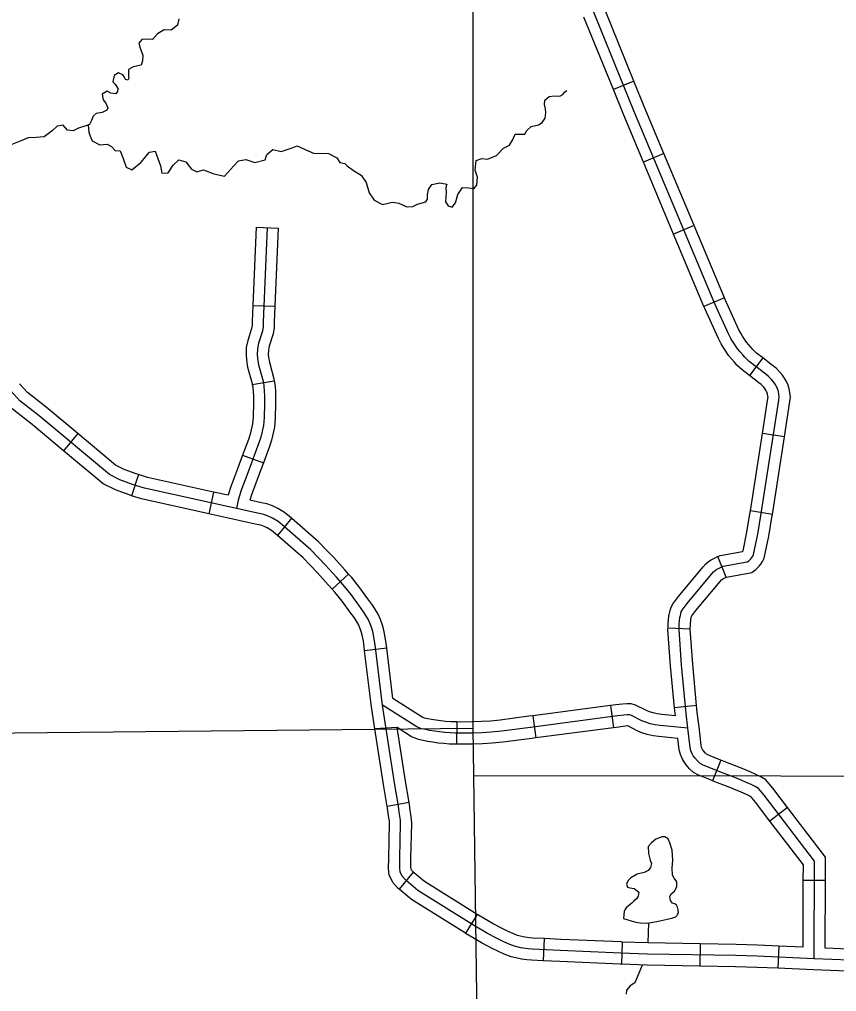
# Model space of a CAD drawing. Extents: x -492261 to -432772, y 1441225 to 1452922.
# Drawn here: x -458034.4 to -457876.9, y 1451202.4 to 1451389.7 of the extents above; entities that cross this region are included whole.
import ezdxf

# ---------------------------------------------------------------- set-up
doc = ezdxf.new("R2010")
doc.units = 0
doc.layers.add('Default', color=7, linetype='Continuous')

msp = doc.modelspace()

# ---------------------------------------------------------------- linework, layer by layer
at = {"layer": 'Default'}
for p, q in [((-457915.95, 1451377.8), (-457919.92, 1451376.19)), ((-457910.18, 1451363.89), (-457914.13, 1451362.23)), ((-457988.8, 1451349.7), (-457984.52, 1451349.51)), ((-457904.35, 1451349.98), (-457908.3, 1451348.32)), ((-457898.52, 1451336.06), (-457902.47, 1451334.41)), ((-457989.44, 1451334.62), (-457985.16, 1451334.44)), ((-457891.08, 1451324.49), (-457893.69, 1451321.09)), ((-457989.53, 1451319.4), (-457985.3, 1451320.09)), ((-458023.19, 1451309.91), (-458025.93, 1451306.61)), ((-457886.95, 1451309.26), (-457891.18, 1451309.91)), ((-457991.41, 1451305.76), (-457987.4, 1451304.25)), ((-458011.48, 1451302.02), (-458012.81, 1451297.94)), ((-457997, 1451298.64), (-457997.93, 1451294.46)), ((-457889.26, 1451294.35), (-457893.49, 1451295)), ((-457981.95, 1451293.6), (-457984.67, 1451290.29)), ((-457898.2, 1451282.25), (-457899.78, 1451286.23)), ((-457970.96, 1451282.84), (-457974.14, 1451279.96)), ((-457905.1, 1451272.24), (-457909.38, 1451272.41)), ((-457963.62, 1451268.56), (-457967.87, 1451268.05)), ((-457920.46, 1451257.5), (-457919.9, 1451253.25)), ((-457903.86, 1451257.5), (-457908.12, 1451257.09)), ((-457935.42, 1451255.54), (-457934.86, 1451251.29)), ((-457950.12, 1451254.35), (-457950.19, 1451250.07)), ((-457961.6, 1451253.26), (-457965.9, 1451253.02)), ((-457899.17, 1451246.99), (-457900.81, 1451243.03)), ((-457959.29, 1451238.81), (-457963.52, 1451238.09)), ((-457886.34, 1451237.87), (-457889.75, 1451235.27)), ((-457958.52, 1451225.43), (-457961.24, 1451222.12)), ((-457879.02, 1451223.81), (-457883.3, 1451223.83)), ((-457946.18, 1451217.28), (-457948.45, 1451213.65)), ((-457933.26, 1451212.61), (-457933.45, 1451208.33)), ((-457918.2, 1451211.95), (-457918.36, 1451207.67)), ((-457903.16, 1451211.6), (-457903.24, 1451207.31)), ((-457888.03, 1451211.17), (-457888.21, 1451206.89))]:
    msp.add_line(p, q, dxfattribs=at)
for points in [[(-457944.83, 1451091.7), (-457944.89, 1451103.15), (-457946.83, 1451244.05), (-457946.97, 1451253.15), (-457946.94, 1451394.95), (-457946.87, 1451404.85), (-457947.93, 1451544), (-457948.01, 1451552.92)], [(-457881.21, 1451208.73), (-457881.15, 1451227.55), (-457890.85, 1451240.24), (-457891.52, 1451241.05), (-457891.95, 1451241.52), (-457892.55, 1451241.91), (-457893.36, 1451242.3), (-457894.42, 1451242.78), (-457895.88, 1451243.38), (-457897.35, 1451243.98), (-457899.05, 1451244.62), (-457900.82, 1451245.35), (-457902.61, 1451246.05), (-457903.19, 1451246.38), (-457903.69, 1451246.83), (-457904.22, 1451247.45), (-457904.5, 1451247.84), (-457904.75, 1451248.24), (-457904.95, 1451248.76), (-457905.12, 1451249.4), (-457905.53, 1451253.15), (-457905.86, 1451255.95), (-457906.76, 1451265.34), (-457907.25, 1451272.18), (-457907.21, 1451273.19), (-457907.08, 1451274.45), (-457907, 1451274.89), (-457906.92, 1451275.22), (-457906.82, 1451275.54), (-457906.68, 1451275.86), (-457905.66, 1451277.18), (-457900.99, 1451282.82), (-457900.58, 1451283.3), (-457900.29, 1451283.54), (-457899.94, 1451283.77), (-457899.37, 1451284.07), (-457899.02, 1451284.23), (-457898.72, 1451284.35), (-457894.11, 1451285.18), (-457893.82, 1451285.38), (-457893.6, 1451285.59), (-457893.42, 1451285.78), (-457893.22, 1451286.03), (-457893.04, 1451286.32), (-457892.89, 1451286.61), (-457892.07, 1451290.53), (-457891.4, 1451294.51), (-457888.01, 1451316.38), (-457887.94, 1451316.96), (-457888, 1451317.49), (-457888.11, 1451318.02), (-457888.27, 1451318.53), (-457888.45, 1451318.98), (-457888.72, 1451319.43), (-457889.02, 1451319.87), (-457889.4, 1451320.34), (-457889.99, 1451320.94), (-457890.54, 1451321.37), (-457893.71, 1451323.8), (-457894.57, 1451324.62), (-457894.98, 1451325.07), (-457895.46, 1451325.63), (-457895.93, 1451326.2), (-457896.85, 1451327.5), (-457897.26, 1451328.23), (-457897.72, 1451329.13), (-457900.35, 1451334.89), (-457915.94, 1451372.09), (-457925.95, 1451396.71)], [(-457919.92, 1451376.19), (-457925.6, 1451390.16)], [(-457915.95, 1451377.8), (-457921.63, 1451391.78)], [(-458003.7, 1451389.81), (-458003.96, 1451388.63), (-458005.16, 1451387.66), (-458006.51, 1451387.68), (-458007.8, 1451386.96), (-458008.78, 1451385.85), (-458009.78, 1451385.91), (-458010.83, 1451385.85), (-458011.42, 1451385.15), (-458011.13, 1451384.15), (-458010.64, 1451382.85), (-458010.67, 1451381.73), (-458010.94, 1451380.86), (-458012.47, 1451380.56), (-458013.38, 1451380.08), (-458013.4, 1451378.73), (-458013.36, 1451378.39), (-458013.55, 1451377.99), (-458013.96, 1451378.15), (-458014.25, 1451378.63), (-458014.49, 1451379.05), (-458015.3, 1451379.43), (-458016.15, 1451378.9), (-458016.43, 1451377.66), (-458015.99, 1451377.24), (-458015.48, 1451376.42), (-458015.53, 1451375.79), (-458015.83, 1451375.38), (-458016.81, 1451375.5), (-458017.5, 1451375.88), (-458018.49, 1451375.28), (-458018.29, 1451374.2), (-458017.76, 1451373.55), (-458017.39, 1451372.64), (-458017.58, 1451372.21), (-458018.48, 1451371.76), (-458019.62, 1451371.58), (-458020.21, 1451371.08), (-458020.56, 1451370.24), (-458020.94, 1451369.43), (-458021.85, 1451369.12), (-458023.04, 1451368.77), (-458024.06, 1451368.23), (-458025.17, 1451368.35), (-458025.97, 1451369.33), (-458027.14, 1451369.13), (-458028.12, 1451368.25), (-458029.63, 1451367.09), (-458031.23, 1451366.97), (-458032.77, 1451366.87), (-458034.3, 1451366.23), (-458035.91, 1451365.59)], [(-457910.18, 1451363.89), (-457913.96, 1451372.91), (-457915.95, 1451377.8)], [(-458021.2, 1451369.34), (-458021.02, 1451367.99), (-458020.8, 1451367.2), (-458020.43, 1451366.34), (-458018.95, 1451365.55), (-458017.53, 1451365.7), (-458016.66, 1451365.23), (-458015.98, 1451364.48), (-458015.03, 1451364.36), (-458014.4, 1451362.91), (-458013.84, 1451361.23), (-458012.74, 1451360.71), (-458011, 1451362.16), (-458009.37, 1451364.15), (-458008.23, 1451364.35), (-458007.21, 1451361.48), (-458006.98, 1451360.11), (-458005.75, 1451360.17), (-458004.81, 1451361.6), (-458003.7, 1451362.66), (-458002.34, 1451362.26), (-458001.28, 1451360.88), (-458000.2, 1451360.34), (-457998.96, 1451360.74), (-457996.96, 1451359.93), (-457994.92, 1451359.49), (-457993.17, 1451361.46), (-457992.17, 1451362.46), (-457990.8, 1451362.72), (-457989.07, 1451362.13), (-457987.08, 1451362.64), (-457986.71, 1451363.71), (-457985.59, 1451364.66), (-457983.95, 1451364.27), (-457981.85, 1451364.95), (-457980.86, 1451365.35), (-457979.32, 1451364.67), (-457977.76, 1451363.91), (-457974.87, 1451363.89), (-457973.25, 1451363.07), (-457972.65, 1451362.17), (-457971.68, 1451361.96), (-457971.26, 1451361.52), (-457970.01, 1451360.6), (-457968.53, 1451359.72), (-457967.55, 1451358.28), (-457966.99, 1451356.32), (-457966.06, 1451354.91), (-457964.41, 1451354.06), (-457962.51, 1451354.51), (-457961.27, 1451354.28), (-457959.71, 1451353.63), (-457958.57, 1451353.66), (-457957.66, 1451354.14), (-457956.07, 1451354.55), (-457955.77, 1451355.05), (-457955.74, 1451355.88), (-457955.59, 1451356.94), (-457954.93, 1451357.88), (-457953.36, 1451358.23), (-457952.04, 1451357.95), (-457952.23, 1451357.34), (-457952.17, 1451356.34), (-457952.27, 1451354.59), (-457951.79, 1451353.77), (-457951.01, 1451353.53), (-457950.38, 1451354.35), (-457949.93, 1451355.99), (-457949, 1451357.34), (-457947.85, 1451357.25), (-457946.76, 1451357.16), (-457946.23, 1451357.84), (-457946.13, 1451359.33), (-457946.59, 1451360.67), (-457946.35, 1451362.54), (-457945.25, 1451362.91), (-457944.19, 1451362.79), (-457942.46, 1451363.49), (-457941.1, 1451364.93), (-457939.94, 1451365.48), (-457939.36, 1451366.47), (-457938.85, 1451367.63), (-457937.73, 1451367.57), (-457936.96, 1451367.59), (-457936.61, 1451368.28), (-457935.77, 1451369.05), (-457934.32, 1451369.37), (-457933.67, 1451369.82), (-457933.06, 1451370.67), (-457932.92, 1451371.73), (-457932.97, 1451372.5), (-457933.22, 1451373.3), (-457933.12, 1451374.13), (-457932.31, 1451374.84), (-457931.31, 1451375.01), (-457930.25, 1451374.92), (-457929.66, 1451375.22), (-457929.36, 1451375.72), (-457928.88, 1451375.99)], [(-457914.13, 1451362.23), (-457917.92, 1451371.28), (-457919.92, 1451376.19)], [(-457908.3, 1451348.32), (-457914.13, 1451362.23)], [(-457904.35, 1451349.98), (-457910.18, 1451363.89)], [(-457986.66, 1451349.61), (-457987.43, 1451331.46), (-457987.43, 1451330.55), (-457987.58, 1451329.62), (-457988.32, 1451327.31), (-457988.56, 1451326.25), (-457988.58, 1451325.13), (-457988.54, 1451324.35), (-457988.33, 1451323.18), (-457987.45, 1451319.99), (-457987.32, 1451319.17), (-457987.23, 1451318.05), (-457987.18, 1451317.28), (-457987.17, 1451315.73), (-457987.25, 1451313), (-457987.38, 1451311.45), (-457987.89, 1451309.23), (-457988.24, 1451308.1), (-457990.41, 1451302.34), (-457991.71, 1451298.83), (-457992.02, 1451297.89), (-457992.24, 1451297.08), (-457992.58, 1451295.46)], [(-457988.8, 1451349.7), (-457989.44, 1451334.62)], [(-457984.52, 1451349.51), (-457985.16, 1451334.44)], [(-457898.52, 1451336.06), (-457904.35, 1451349.98)], [(-457902.47, 1451334.41), (-457908.3, 1451348.32)], [(-457891.08, 1451324.49), (-457892.31, 1451325.43), (-457893.04, 1451326.13), (-457893.38, 1451326.49), (-457893.82, 1451327.01), (-457894.22, 1451327.5), (-457895.04, 1451328.65), (-457895.37, 1451329.24), (-457895.78, 1451330.06), (-457898.39, 1451335.75), (-457898.52, 1451336.06)], [(-457989.44, 1451334.62), (-457989.57, 1451331.52), (-457989.58, 1451330.72), (-457989.67, 1451330.13), (-457990.4, 1451327.87), (-457990.69, 1451326.5), (-457990.73, 1451325.09), (-457990.67, 1451324.1), (-457990.43, 1451322.71), (-457989.55, 1451319.53), (-457989.53, 1451319.4)], [(-457985.16, 1451334.44), (-457985.29, 1451331.41), (-457985.29, 1451330.37), (-457985.49, 1451329.12), (-457986.25, 1451326.76), (-457986.42, 1451325.99), (-457986.44, 1451325.17), (-457986.4, 1451324.6), (-457986.24, 1451323.65), (-457985.36, 1451320.45), (-457985.3, 1451320.09)], [(-457893.69, 1451321.09), (-457895.1, 1451322.17), (-457896.1, 1451323.12), (-457896.59, 1451323.65), (-457897.1, 1451324.26), (-457897.63, 1451324.9), (-457898.65, 1451326.34), (-457899.15, 1451327.22), (-457899.65, 1451328.21), (-457902.31, 1451334.03), (-457902.47, 1451334.41)], [(-457886.95, 1451309.26), (-457885.89, 1451316.09), (-457885.78, 1451316.95), (-457885.89, 1451317.84), (-457886.03, 1451318.55), (-457886.24, 1451319.24), (-457886.52, 1451319.94), (-457886.91, 1451320.59), (-457887.3, 1451321.16), (-457887.8, 1451321.77), (-457888.56, 1451322.54), (-457889.23, 1451323.06), (-457891.08, 1451324.49)], [(-457913.35, 1451209.63), (-457918.5, 1451209.82), (-457930.15, 1451210.33), (-457935.59, 1451210.57), (-457936.37, 1451210.63), (-457937.28, 1451210.78), (-457937.74, 1451210.86), (-457939.01, 1451211.17), (-457940.17, 1451211.6), (-457941.15, 1451212.06), (-457942.45, 1451212.69), (-457944.16, 1451213.59), (-457947.18, 1451215.38), (-457957.59, 1451221.89), (-457959.89, 1451223.79), (-457960.63, 1451224.63), (-457961.02, 1451225.45), (-457961.1, 1451226.25), (-457961.09, 1451228.11), (-457960.95, 1451234.8), (-457960.96, 1451235.46), (-457961.07, 1451236.2), (-457961.2, 1451237), (-457961.35, 1451238.12), (-457962.12, 1451242.63), (-457964.44, 1451257.57), (-457965.85, 1451269.2), (-457966.01, 1451270.3), (-457966.26, 1451271.54), (-457966.48, 1451272.4), (-457966.79, 1451273.28), (-457967.18, 1451274.13), (-457968.07, 1451275.58), (-457968.97, 1451276.84), (-457970.49, 1451278.9), (-457971.98, 1451280.78), (-457973.31, 1451282.24), (-457975.4, 1451284.56), (-457976.84, 1451286.02), (-457978.25, 1451287.5), (-457983.31, 1451291.94), (-457984.56, 1451292.97), (-457985.63, 1451293.62), (-457986.46, 1451294.03), (-457987.32, 1451294.3), (-457988.2, 1451294.51), (-458010.32, 1451299.38), (-458012.6, 1451300.13), (-458015.06, 1451301.03), (-458017.08, 1451302.02), (-458030.64, 1451313.33), (-458034.34, 1451316.25), (-458039.61, 1451321.97)], [(-457891.18, 1451309.91), (-457890.13, 1451316.68), (-457890.1, 1451316.97), (-457890.12, 1451317.15), (-457890.19, 1451317.49), (-457890.29, 1451317.81), (-457890.38, 1451318.03), (-457890.53, 1451318.28), (-457890.73, 1451318.58), (-457891, 1451318.9), (-457891.42, 1451319.34), (-457891.85, 1451319.67), (-457893.69, 1451321.09)], [(-458023.19, 1451309.91), (-458029.29, 1451314.99), (-458032.88, 1451317.83), (-458034.43, 1451319.5)], [(-457989.53, 1451319.4), (-457989.45, 1451318.91), (-457989.37, 1451317.9), (-457989.33, 1451317.2), (-457989.32, 1451315.75), (-457989.39, 1451313.12), (-457989.5, 1451311.78), (-457989.96, 1451309.78), (-457990.27, 1451308.79), (-457991.41, 1451305.76)], [(-457985.3, 1451320.09), (-457985.19, 1451319.42), (-457985.09, 1451318.2), (-457985.04, 1451317.35), (-457985.03, 1451315.71), (-457985.11, 1451312.88), (-457985.26, 1451311.12), (-457985.82, 1451308.67), (-457986.21, 1451307.41), (-457987.4, 1451304.25)], [(-458025.93, 1451306.61), (-458031.99, 1451311.66), (-458035.8, 1451314.67), (-458037.58, 1451316.6)], [(-458011.48, 1451302.02), (-458011.9, 1451302.15), (-458014.22, 1451303), (-458015.9, 1451303.83), (-458023.19, 1451309.91)], [(-457893.49, 1451295), (-457891.18, 1451309.91)], [(-457889.26, 1451294.35), (-457886.95, 1451309.26)], [(-458012.81, 1451297.94), (-458013.3, 1451298.1), (-458015.91, 1451299.05), (-458018.26, 1451300.22), (-458025.93, 1451306.61)], [(-457991.41, 1451305.76), (-457992.41, 1451303.09), (-457993.74, 1451299.53), (-457994.07, 1451298.5), (-457994.2, 1451298.03)], [(-457987.4, 1451304.25), (-457988.4, 1451301.59), (-457989.69, 1451298.12), (-457990.02, 1451297.11)], [(-457997, 1451298.64), (-458009.76, 1451301.45), (-458011.48, 1451302.02)], [(-457994.2, 1451298.03), (-457997, 1451298.64)], [(-457997.93, 1451294.46), (-458010.89, 1451297.31), (-458012.81, 1451297.94)], [(-457981.95, 1451293.6), (-457983.32, 1451294.72), (-457984.6, 1451295.49), (-457985.65, 1451296.02), (-457986.74, 1451296.37), (-457987.73, 1451296.6), (-457990.02, 1451297.11)], [(-457899.78, 1451286.23), (-457899.31, 1451286.42), (-457895.04, 1451287.19), (-457895.02, 1451287.21), (-457894.97, 1451287.27), (-457894.92, 1451287.34), (-457894.18, 1451290.93), (-457893.52, 1451294.85), (-457893.49, 1451295)], [(-457984.67, 1451290.29), (-457985.8, 1451291.21), (-457986.66, 1451291.74), (-457987.27, 1451292.03), (-457987.89, 1451292.24), (-457988.68, 1451292.42), (-457997.93, 1451294.46)], [(-457970.96, 1451282.84), (-457971.72, 1451283.67), (-457973.84, 1451286.03), (-457975.3, 1451287.51), (-457976.76, 1451289.05), (-457981.92, 1451293.57), (-457981.95, 1451293.6)], [(-457898.2, 1451282.25), (-457898.13, 1451282.28), (-457893.24, 1451283.16), (-457892.45, 1451283.73), (-457892.11, 1451284.06), (-457891.81, 1451284.36), (-457891.47, 1451284.78), (-457891.17, 1451285.26), (-457890.85, 1451285.9), (-457889.97, 1451290.14), (-457889.29, 1451294.16), (-457889.26, 1451294.35)], [(-457974.14, 1451279.96), (-457974.9, 1451280.8), (-457976.96, 1451283.09), (-457978.37, 1451284.53), (-457979.73, 1451285.96), (-457984.69, 1451290.3), (-457984.67, 1451290.29)], [(-457909.38, 1451272.41), (-457909.35, 1451273.35), (-457909.2, 1451274.73), (-457909.11, 1451275.31), (-457908.99, 1451275.81), (-457908.83, 1451276.3), (-457908.54, 1451276.96), (-457907.33, 1451278.52), (-457902.63, 1451284.21), (-457902.08, 1451284.84), (-457901.56, 1451285.26), (-457901.04, 1451285.61), (-457900.31, 1451286), (-457899.85, 1451286.2), (-457899.77, 1451286.23)], [(-457963.62, 1451268.56), (-457963.73, 1451269.48), (-457963.9, 1451270.66), (-457964.17, 1451272.02), (-457964.43, 1451273.02), (-457964.8, 1451274.08), (-457965.29, 1451275.14), (-457966.28, 1451276.76), (-457967.23, 1451278.1), (-457968.79, 1451280.2), (-457970.35, 1451282.17), (-457970.96, 1451282.84)], [(-457905.1, 1451272.24), (-457905.07, 1451273.04), (-457904.95, 1451274.16), (-457904.9, 1451274.47), (-457904.86, 1451274.64), (-457904.82, 1451274.77), (-457903.99, 1451275.84), (-457899.35, 1451281.44), (-457899.08, 1451281.75), (-457899.01, 1451281.81), (-457898.83, 1451281.93), (-457898.43, 1451282.14), (-457898.19, 1451282.25), (-457898.2, 1451282.25)], [(-457967.87, 1451268.05), (-457967.98, 1451268.92), (-457968.12, 1451269.94), (-457968.35, 1451271.06), (-457968.53, 1451271.77), (-457968.78, 1451272.47), (-457969.07, 1451273.12), (-457969.85, 1451274.39), (-457970.7, 1451275.58), (-457972.19, 1451277.6), (-457973.62, 1451279.39), (-457974.14, 1451279.96)], [(-457908.12, 1451257.09), (-457908.89, 1451265.16), (-457909.39, 1451272.14), (-457909.38, 1451272.41)], [(-457903.86, 1451257.5), (-457904.62, 1451265.51), (-457905.1, 1451272.21), (-457905.1, 1451272.24)], [(-457962.44, 1451258.84), (-457963.62, 1451268.56)], [(-457965.9, 1451253.02), (-457966.57, 1451257.27), (-457967.87, 1451268.05)], [(-457905.53, 1451253.15), (-457910.87, 1451253.66), (-457911.86, 1451253.81), (-457912.82, 1451254.02), (-457913.68, 1451254.29), (-457914.44, 1451254.59), (-457916.41, 1451255.6), (-457916.78, 1451255.71), (-457917.25, 1451255.72), (-457917.89, 1451255.65), (-457919.15, 1451255.51), (-457935.91, 1451253.31), (-457941.47, 1451252.58), (-457943.46, 1451252.38), (-457945.26, 1451252.27), (-457947.12, 1451252.22), (-457949.31, 1451252.2), (-457950.45, 1451252.22), (-457951.38, 1451252.24), (-457952.43, 1451252.32), (-457953.44, 1451252.42), (-457954.42, 1451252.55), (-457955.34, 1451252.72), (-457956.15, 1451252.87), (-457956.89, 1451253.05), (-457957.36, 1451253.2), (-457957.79, 1451253.4), (-457964.44, 1451257.57)], [(-457950.12, 1451254.35), (-457950.4, 1451254.36), (-457951.27, 1451254.38), (-457952.25, 1451254.45), (-457953.2, 1451254.55), (-457954.08, 1451254.67), (-457954.95, 1451254.82), (-457955.69, 1451254.96), (-457956.3, 1451255.11), (-457956.57, 1451255.2), (-457956.77, 1451255.29), (-457962.44, 1451258.84)], [(-457920.46, 1451257.5), (-457935.42, 1451255.54)], [(-457907.97, 1451255.54), (-457910.6, 1451255.79), (-457911.47, 1451255.92), (-457912.27, 1451256.1), (-457912.96, 1451256.31), (-457913.55, 1451256.55), (-457915.62, 1451257.61), (-457916.46, 1451257.84), (-457917.34, 1451257.87), (-457918.13, 1451257.78), (-457919.41, 1451257.63), (-457920.46, 1451257.5)], [(-457899.17, 1451246.99), (-457900.02, 1451247.34), (-457901.68, 1451247.99), (-457901.93, 1451248.13), (-457902.15, 1451248.33), (-457902.53, 1451248.78), (-457902.73, 1451249.04), (-457902.82, 1451249.2), (-457902.91, 1451249.42), (-457903.01, 1451249.8), (-457903.4, 1451253.39), (-457903.73, 1451256.18), (-457903.86, 1451257.5)], [(-457935.42, 1451255.54), (-457936.19, 1451255.44), (-457941.72, 1451254.71), (-457943.63, 1451254.51), (-457945.35, 1451254.41), (-457947.16, 1451254.36), (-457949.31, 1451254.34), (-457950.12, 1451254.35)], [(-457907.97, 1451255.54), (-457908.12, 1451257.09)], [(-457907.47, 1451251.18), (-457911.14, 1451251.53), (-457912.25, 1451251.71), (-457913.37, 1451251.95), (-457914.4, 1451252.27), (-457915.32, 1451252.64), (-457917.15, 1451253.58), (-457917.17, 1451253.58), (-457917.65, 1451253.52), (-457918.89, 1451253.38), (-457919.9, 1451253.25)], [(-458688.57, 1451246.95), (-458547.27, 1451246.89), (-458397.09, 1451248.13), (-458246.91, 1451249.54), (-458098.46, 1451251.61), (-457946.97, 1451253.15)], [(-457963.52, 1451238.09), (-457964.23, 1451242.28), (-457965.9, 1451253.02)], [(-457959.29, 1451238.81), (-457960, 1451242.97), (-457961.6, 1451253.26)], [(-457950.19, 1451250.07), (-457950.49, 1451250.07), (-457951.49, 1451250.1), (-457952.62, 1451250.18), (-457953.69, 1451250.29), (-457954.75, 1451250.43), (-457955.73, 1451250.61), (-457956.6, 1451250.77), (-457957.48, 1451250.99), (-457958.14, 1451251.2), (-457958.81, 1451251.51), (-457961.6, 1451253.26)], [(-457919.9, 1451253.25), (-457934.86, 1451251.29)], [(-457934.86, 1451251.29), (-457935.63, 1451251.19), (-457941.22, 1451250.45), (-457943.29, 1451250.24), (-457945.17, 1451250.13), (-457947.08, 1451250.08), (-457949.32, 1451250.05), (-457950.19, 1451250.07)], [(-457900.81, 1451243.03), (-457901.62, 1451243.37), (-457903.53, 1451244.12), (-457904.45, 1451244.64), (-457905.22, 1451245.33), (-457905.9, 1451246.12), (-457906.28, 1451246.64), (-457906.68, 1451247.28), (-457906.99, 1451248.09), (-457907.24, 1451249.01), (-457907.47, 1451251.18)], [(-457886.34, 1451237.87), (-457889.17, 1451241.57), (-457889.9, 1451242.46), (-457890.55, 1451243.17), (-457891.5, 1451243.78), (-457892.45, 1451244.24), (-457893.56, 1451244.75), (-457895.07, 1451245.37), (-457896.57, 1451245.97), (-457898.26, 1451246.62), (-457899.17, 1451246.99)], [(-457946.83, 1451244.05), (-457828.47, 1451243.9), (-457687.51, 1451237.92)], [(-457889.75, 1451235.27), (-457892.53, 1451238.91), (-457893.13, 1451239.64), (-457893.34, 1451239.86), (-457893.6, 1451240.03), (-457894.27, 1451240.36), (-457895.27, 1451240.82), (-457896.69, 1451241.4), (-457898.13, 1451241.98), (-457899.84, 1451242.63), (-457900.81, 1451243.03)], [(-457958.4, 1451225.33), (-457958.82, 1451225.82), (-457958.93, 1451226.03), (-457958.96, 1451226.35), (-457958.95, 1451228.09), (-457958.8, 1451234.8), (-457958.82, 1451235.64), (-457958.95, 1451236.53), (-457959.08, 1451237.31), (-457959.23, 1451238.43), (-457959.29, 1451238.81)], [(-457961.24, 1451222.12), (-457961.39, 1451222.24), (-457962.44, 1451223.44), (-457963.12, 1451224.87), (-457963.24, 1451226.15), (-457963.23, 1451228.14), (-457963.09, 1451234.79), (-457963.1, 1451235.28), (-457963.19, 1451235.87), (-457963.32, 1451236.69), (-457963.46, 1451237.8), (-457963.52, 1451238.09)], [(-457879.02, 1451223.81), (-457879, 1451228.27), (-457886.34, 1451237.87)], [(-457883.3, 1451223.83), (-457883.29, 1451226.83), (-457889.75, 1451235.27)], [(-457908.65, 1451216.54), (-457907.86, 1451216.82), (-457907.66, 1451217), (-457907.55, 1451217.23), (-457907.36, 1451217.58), (-457907.4, 1451218.18), (-457907.53, 1451218.64), (-457907.74, 1451219.06), (-457908.09, 1451219.28), (-457908.5, 1451219.47), (-457908.91, 1451219.98), (-457909.04, 1451220.72), (-457908.68, 1451221.27), (-457908.15, 1451221.78), (-457907.66, 1451222.59), (-457907.71, 1451223.56), (-457908.22, 1451224.27), (-457908.49, 1451224.84), (-457908.55, 1451226.27), (-457908.45, 1451227.7), (-457908.58, 1451229.68), (-457909.02, 1451231.04), (-457909.38, 1451231.81), (-457909.99, 1451232.22), (-457910.51, 1451232.24), (-457911.7, 1451231.75), (-457912.59, 1451231.04), (-457913.18, 1451230.34), (-457913.14, 1451229.02), (-457912.82, 1451227.71), (-457912.58, 1451227.11), (-457912.73, 1451226.34), (-457913.2, 1451225.75), (-457913.96, 1451225.36), (-457915.36, 1451225.01), (-457916.54, 1451224.29), (-457917.07, 1451223.82), (-457917.4, 1451223.12), (-457917.18, 1451222.55), (-457916.72, 1451222.39), (-457915.89, 1451222.27), (-457914.98, 1451221.55), (-457915.11, 1451220.77), (-457915.44, 1451220.25), (-457915.94, 1451219.83), (-457916.3, 1451219.51), (-457917.09, 1451218.83), (-457917.42, 1451218.56), (-457917.7, 1451218.18), (-457917.81, 1451217.89), (-457917.97, 1451216.51)], [(-457946.18, 1451217.28), (-457956.33, 1451223.64), (-457958.52, 1451225.43)], [(-457883.34, 1451210.97), (-457883.3, 1451223.83)], [(-457879.06, 1451210.79), (-457879.02, 1451223.81)], [(-457948.45, 1451213.65), (-457958.84, 1451220.15), (-457961.24, 1451222.12)], [(-457933.26, 1451212.61), (-457935.45, 1451212.71), (-457936.1, 1451212.76), (-457936.94, 1451212.9), (-457937.32, 1451212.96), (-457938.38, 1451213.22), (-457939.33, 1451213.58), (-457940.23, 1451214), (-457941.49, 1451214.6), (-457943.12, 1451215.47), (-457946.07, 1451217.21), (-457946.18, 1451217.28)], [(-457917.97, 1451216.51), (-457917.34, 1451216.3), (-457916.5, 1451216.03), (-457915.87, 1451215.82), (-457915.21, 1451215.69), (-457914.66, 1451215.62), (-457913.4, 1451215.59), (-457911.52, 1451215.9), (-457908.65, 1451216.54)], [(-457913.16, 1451215.63), (-457913.3, 1451211.77)], [(-457933.45, 1451208.33), (-457935.73, 1451208.43), (-457936.63, 1451208.51), (-457937.63, 1451208.67), (-457938.17, 1451208.76), (-457939.64, 1451209.12), (-457941, 1451209.62), (-457942.07, 1451210.13), (-457943.42, 1451210.78), (-457945.21, 1451211.72), (-457948.3, 1451213.55), (-457948.45, 1451213.65)], [(-457918.2, 1451211.95), (-457918.41, 1451211.96), (-457930.06, 1451212.47), (-457933.26, 1451212.61)], [(-457903.16, 1451211.6), (-457913.29, 1451211.77), (-457918.2, 1451211.95)], [(-457888.03, 1451211.17), (-457892.1, 1451211.35), (-457896.24, 1451211.48), (-457903.16, 1451211.6)], [(-457883.34, 1451210.97), (-457888.03, 1451211.17)], [(-457872.96, 1451210.53), (-457879.06, 1451210.79)], [(-457856.39, 1451208.02), (-457870.96, 1451208.3), (-457881.21, 1451208.73), (-457892.17, 1451209.21), (-457896.3, 1451209.34), (-457913.35, 1451209.63)], [(-457918.36, 1451207.67), (-457918.59, 1451207.68), (-457930.25, 1451208.19), (-457933.45, 1451208.33)], [(-457903.24, 1451207.31), (-457913.4, 1451207.49), (-457918.36, 1451207.67)], [(-457914.39, 1451207.52), (-457915.81, 1451204.06), (-457915.95, 1451203.97), (-457916.68, 1451203.5), (-457917.4, 1451202.65), (-457917.44, 1451201.93)], [(-457888.21, 1451206.89), (-457892.25, 1451207.07), (-457896.35, 1451207.19), (-457903.24, 1451207.31)], [(-457873.14, 1451206.25), (-457881.3, 1451206.59), (-457888.21, 1451206.89)]]:
    msp.add_lwpolyline(points, dxfattribs=at)

doc.saveas('drawing.dxf')
